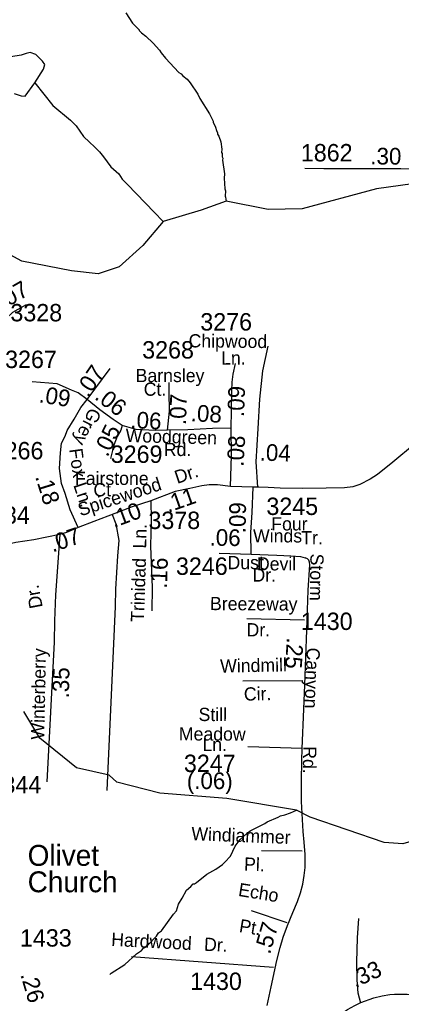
# Model space of a CAD drawing. Extents: x 1547597 to 1699558, y 810033 to 920809.
# Drawn here: x 1595100 to 1597844, y 866479 to 873547 of the extents above; entities that cross this region are included whole.
import ezdxf

# ---------------------------------------------------------------- set-up
doc = ezdxf.new("R2010")
doc.units = 0
for name, color, linetype in [('Exist Cultural Church with Cemetery Label', 7, 'Continuous'), ('Exist Hydrographic Creek Single Shore', 7, 'Continuous'), ('Exist Hydrographic Misc Water Feature', 7, 'Continuous'), ('Exist Road Non-System Type 51', 7, 'Continuous'), ('Exist Road Non-System Type 51 Label', 7, 'Continuous'), ('Exist Road Secondary Mileage Hundredths English Label', 7, 'Continuous'), ('Exist Road Secondary Type 51 Attributed', 7, 'Continuous'), ('Exist Road Secondary Type 51 Label', 7, 'Continuous'), ('Exist Road Secondary Type 51 Number Label', 7, 'Continuous')]:
    doc.layers.add(name, color=color, linetype=linetype)

msp = doc.modelspace()

# ---------------------------------------------------------------- linework, layer by layer
at = {"layer": 'Exist Hydrographic Creek Single Shore'}
msp.add_lwpolyline([(1597924.6, 872367.6), (1597665.7, 872330.2), (1597130.4, 872187.4), (1596887.6, 872181.9), (1596583.6, 872243.8), (1596404.6, 872178.6), (1596132.4, 872095.9), (1595984.6, 871924.4), (1595815.6, 871770.3), (1595664.6, 871720.9), (1595473.6, 871741.2), (1595115.6, 871810.8), (1594354.6, 872223.5)], dxfattribs=at)
at = {"layer": 'Exist Hydrographic Misc Water Feature'}
for points in [[(1595862.6, 873596.2), (1595911.4, 873521.4), (1595958.6, 873474.6), (1595960.6, 873468.6), (1595976.2, 873452.3), (1596007.9, 873427.8), (1596059.1, 873379), (1596106.2, 873328.1), (1596117.9, 873307.9), (1596149.3, 873269.5), (1596245.6, 873167.8), (1596261.5, 873157.5), (1596273.2, 873143.3), (1596304.7, 873118.8), (1596326.4, 873092.4), (1596381, 873011.5), (1596394.5, 872981.3), (1596464.8, 872870.1), (1596491.8, 872817.7), (1596491.7, 872809.7), (1596509.2, 872773.4), (1596514.8, 872749.3), (1596522.5, 872733.1), (1596522.4, 872725.1), (1596532.1, 872709), (1596545.5, 872668.8), (1596552.6, 872616.7), (1596552.2, 872592.7), (1596556.1, 872584.6), (1596555.7, 872560.6), (1596559.6, 872552.6), (1596559.3, 872536.6), (1596573.8, 872440.3), (1596571.3, 872408.3), (1596576, 872330.3), (1596579.8, 872316.3), (1596577.2, 872278.3), (1596581.1, 872272.2), (1596583.6, 872243.8)], [(1595208.3, 873092.6), (1595272.8, 873190.5), (1595282.1, 873223.7), (1595263.6, 873249.6), (1595215.7, 873297.6), (1595176.9, 873310.5), (1595147.4, 873303.1), (1595112.4, 873292), (1595036.7, 873281)], [(1595060.7, 873017), (1595110.5, 872998.5), (1595140, 872996.6), (1595208.3, 873092.6)], [(1595208.3, 873092.6), (1595340, 872929), (1595466.9, 872824.1), (1595506.1, 872783.5), (1595559.6, 872706.5), (1595601.9, 872666.8), (1595638.5, 872633.5), (1595673.8, 872596.9), (1595703.3, 872560.7), (1595756.1, 872489.9), (1595813.2, 872440.2), (1595836.6, 872399.8), (1595874.5, 872362.2), (1596067.7, 872164.8), (1596132.4, 872095.9)], [(1597188.6, 867816.2), (1597089.6, 867867.5), (1596590.6, 867949.9), (1596107.6, 867989.2), (1595799.6, 868067.7), (1595742.6, 868118), (1595509.6, 868172.1), (1595245.6, 868384.2), (1595131.6, 868576.9)], [(1596269, 867233.7), (1596299.1, 867291.5), (1596331.1, 867318.9), (1596348.3, 867336.6), (1596356.3, 867336.5), (1596372.5, 867348.2), (1596445.4, 867406.9), (1596509.9, 867441.9), (1596558.5, 867477), (1596574.7, 867492.7), (1596615.4, 867536.1), (1596648.5, 867607.6), (1596685.2, 867654.9), (1596733.9, 867700), (1596758.2, 867717.7), (1596863, 867771.9), (1596879.2, 867783.6), (1596958.9, 867815.5), (1596975.1, 867827.2), (1597006.9, 867834.3), (1597047, 867846.7), (1597089.6, 867867.5)], [(1601422.3, 867051.2), (1601292.4, 866991.2), (1601204.1, 867097.9), (1601097.6, 867304.5), (1601011, 867381.2), (1600878.1, 867519.7), (1600769.5, 867509.6), (1600203.6, 867568), (1599611.6, 867566.9), (1599145.6, 867642), (1598580.6, 867797.8), (1598356.6, 867825.4), (1598147.6, 867796.8), (1597928.6, 867647), (1597853.6, 867625.5), (1597719.6, 867634.8), (1597188.6, 867816.2)], [(1595749.2, 866686.8), (1595759.1, 866696.1), (1595855.9, 866758.7), (1595940.9, 866835.5), (1595975.2, 866859), (1595991.4, 866874.8), (1596013.6, 866886.5), (1596033.9, 866912.2), (1596042, 866916.1), (1596066.3, 866945.8), (1596084.5, 866961.5), (1596098.9, 866985.3), (1596121, 867001), (1596206.6, 867119.7), (1596228.9, 867143.4), (1596241.6, 867191.3), (1596269, 867233.7)]]:
    msp.add_lwpolyline(points, dxfattribs=at)
at = {"layer": 'Exist Road Non-System Type 51'}
for p, q in [((1596734.4, 869244.6), (1597147.3, 869235.4)), ((1596704.4, 868796.9), (1597135, 868799.2)), ((1596838.2, 867578.2), (1597131.2, 867573.5)), ((1596764.4, 867146.5), (1597021.9, 867059.8))]:
    msp.add_line(p, q, dxfattribs=at)
for points in [[(1596811.5, 870187.9), (1596800.6, 870368.9), (1596815.7, 870610.1), (1596825.6, 870820.5), (1596848.2, 871024), (1596887.1, 871199.9)], [(1595765.7, 869991.1), (1595791.4, 869925.4), (1595812.3, 869805.3), (1595803.5, 869695.4), (1595789.4, 869455.6), (1595786.5, 869329.8), (1595779.2, 869169.6), (1595726.6, 868008.4)], [(1597552, 866479.4), (1597533.4, 866551.6), (1597525.2, 866647.6), (1597523.6, 866775.7), (1597528.7, 866949.5), (1597537.3, 867089.2)], [(1595905.2, 866814.7), (1596925, 866738.2)]]:
    msp.add_lwpolyline(points, dxfattribs=at)
at = {"layer": 'Exist Road Secondary Type 51 Attributed'}
for p, q in [((1595584.6, 870817), (1595751, 871039.2)), ((1596779.3, 870186.8), (1596615.9, 870191.5)), ((1596535.2, 869713.6), (1596763.5, 869705.1)), ((1597130.4, 868310.6), (1596741, 868322.5))]:
    msp.add_line(p, q, dxfattribs=at)
for points in [[(1598597.2, 872772.1), (1598582.3, 872732.8), (1598545.9, 872673.1), (1598485.5, 872603.7), (1598408.8, 872534.4), (1598344.6, 872494.9), (1598276.4, 872467.5), (1598166.5, 872454.3), (1598023.1, 872467.6), (1597839.2, 872474.1), (1597667, 872475.8), (1597532, 872475.8), (1597286.4, 872475.8), (1597151.1, 872476.7)], [(1594957.6, 871357.8), (1595052.2, 871444.9), (1595148.6, 871500.2)], [(1596620.4, 870612.4), (1596623.5, 870736.2), (1596624.6, 870880.3), (1596627.1, 870942), (1596635.7, 871000.1), (1596652.2, 871075.8)], [(1595584.6, 870817), (1595521.1, 870865.9), (1595472.8, 870885.8), (1595370.6, 870931.2), (1595189.3, 870945.4)], [(1596163.8, 870597), (1596177.6, 870734.3), (1596174.7, 870871.2), (1596174.7, 870939.7)], [(1595521.1, 869897.2), (1595463.7, 870025.2), (1595427.4, 870141.5), (1595400.9, 870213.1), (1595387.6, 870320.8), (1595393.6, 870434.8), (1595402.1, 870503.2), (1595427.8, 870554.6), (1595443, 870594.3), (1595493.3, 870677.3), (1595540.7, 870760.3), (1595584.6, 870817)], [(1595838.3, 870631.6), (1595772.7, 870674.4), (1595675.8, 870742.9), (1595584.6, 870817)], [(1595838.3, 870631.6), (1595826.9, 870597.4), (1595801.3, 870551.7), (1595778.4, 870489), (1595752.8, 870394.8)], [(1596163.8, 870597), (1596073.7, 870595.8), (1595938, 870603), (1595838.3, 870631.6)], [(1596620.4, 870612.4), (1596486.4, 870609.5), (1596308.7, 870600.2), (1596163.8, 870597)], [(1596615.9, 870191.5), (1596622.8, 870416.4), (1596620.4, 870612.4)], [(1597937.3, 870497.5), (1597783.2, 870366.9), (1597673.5, 870278.2), (1597618.9, 870244.3), (1597546.2, 870206.8), (1597494.5, 870189.3), (1597434.2, 870181.8), (1597302.5, 870179.9), (1597136.6, 870178), (1596973.6, 870181.7), (1596887.7, 870185.7), (1596818.5, 870186.6), (1596779.3, 870186.8)], [(1596615.9, 870191.5), (1596522.6, 870204.4), (1596462.3, 870204.4), (1596409.6, 870196.8), (1596322.9, 870178), (1596217.5, 870155.4), (1596043.6, 870089.6)], [(1596763.5, 869705.1), (1596762.2, 869861.5), (1596772.3, 870005.3), (1596779.3, 870186.8)], [(1596043.6, 870089.6), (1595909.6, 870046.8), (1595784.2, 869998.3), (1595633, 869941.2), (1595521.1, 869897.2)], [(1596043.6, 870089.6), (1596046.4, 869955.5), (1596040.7, 869764.4), (1596053.4, 869467.4), (1596050, 869299.6)], [(1595390.2, 869848.8), (1595202.6, 869808.3), (1595072.6, 869789.3), (1594960.9, 869763.2), (1594881.1, 869775.6), (1594738.5, 869783.6), (1594701.3, 869775.2)], [(1595390.2, 869848.8), (1595358.8, 869413.5), (1595351.1, 869227.6), (1595348.1, 869075), (1595296.1, 868069.7)], [(1595521.1, 869897.2), (1595436.3, 869861.4), (1595390.2, 869848.8)], [(1596763.5, 869705.1), (1596948, 869699.2), (1597048.9, 869694.1), (1597119.1, 869689.9), (1597152.3, 869680.4)], [(1597130.4, 868310.6), (1597142.3, 868593.1), (1597150.2, 868766.9), (1597165.6, 869161.1), (1597175.3, 869447.4), (1597185.9, 869628.9), (1597184.1, 869649.2), (1597178.4, 869663.7), (1597169.6, 869673.4), (1597152.3, 869680.4)], [(1596878.9, 866463.6), (1596909.3, 866598), (1596948.9, 866785.6), (1596971.8, 866879.2), (1596994.7, 866953.4), (1597024.7, 867039.3), (1597063.9, 867131.2), (1597096.5, 867210), (1597120.2, 867271.9), (1597136.1, 867334.5), (1597146.2, 867397.9), (1597151.5, 867455.8), (1597151.5, 867499), (1597152, 867548.8), (1597145.4, 867637.1), (1597139.2, 867714.6), (1597130.8, 867843.4), (1597126.4, 867929.1), (1597127.3, 868076), (1597128.6, 868223.3), (1597130.4, 868310.6)], [(1596916.7, 865930.2), (1596990.7, 866002.7), (1597068.9, 866076.3), (1597119.8, 866133.3), (1597185.9, 866198.9), (1597305.7, 866313.9), (1597329, 866335.5), (1597422, 866409.5), (1597456.8, 866434.1), (1597509.2, 866464.1), (1597553.2, 866485.4), (1597646.6, 866517.5), (1597706.1, 866532.8), (1597761.6, 866541.2), (1597794.2, 866544.2), (1597831.6, 866545.6), (1597885.4, 866543.6), (1597995.5, 866533.5), (1598178.7, 866508.3), (1598275.2, 866493.1), (1598410.4, 866470.9)]]:
    msp.add_lwpolyline(points, dxfattribs=at)

# ---------------------------------------------------------------- texts
at = {"layer": 'Exist Cultural Church with Cemetery Label'}
for s, p in [('Olivet ', (1595158.1, 867467)), ('Church', (1595158.1, 867277))]:
    msp.add_text(s, height=150, dxfattribs=at).set_placement(p)
at = {"layer": 'Exist Road Non-System Type 51 Label'}
for s, rotation, p in [('Breezeway', 359.66857, (1596468.5, 869304.1)), ('Dr.', 359.66857, (1596731, 869115.9)), ('Windmill', 1.11684, (1596542.2, 868854.9)), ('Cir.', 1.11684, (1596712.9, 868653.7)), ('Windjammer', 357.74375, (1596333, 867651.8)), ('Pl.', 357.74375, (1596712, 867433)), ('Echo', 350.80439, (1596667.3, 867251.1)), ('Pt.', 350.80439, (1596673.6, 866991.6)), ('Hardwood', 357.03364, (1595756.8, 866891.7)), ('Dr.', 357.03364, (1596423.8, 866857.1))]:
    msp.add_text(s, height=95, rotation=rotation, dxfattribs=at).set_placement(p)
at = {"layer": 'Exist Road Secondary Mileage Hundredths English Label'}
for s, rotation, p in [('.30', 359.50345, (1597620.7, 872506.9)), ('.07', 29.83554, (1594983.4, 871462.2)), ('.07', 55.48902, (1595592.1, 870826.1)), ('.09', 87.72251, (1596712.6, 870690.2)), ('.09', 350.86186, (1595234.6, 870798.2)), ('.06', 322.25789, (1595632.4, 870825.7)), ('.07', 88.06685, (1596295.7, 870632.7)), ('.08', 356.92429, (1596327.7, 870662.3)), ('.06', 356.97958, (1595893.8, 870613)), ('.05', 64.17931, (1595731.8, 870398.9)), ('.08', 86.58125, (1596709, 870332.9)), ('.04', 357.86625, (1596824, 870379.5)), ('.18', 287.41889, (1595210.8, 870262.8)), ('.11', 19.36137, (1596167.3, 870003.2)), ('.10', 20.32894, (1595777.6, 869894.2)), ('.09', 89.10346, (1596724.5, 869855.9)), ('.07', 18.61776, (1595337.5, 869718.1)), ('.06', 358.99713, (1596464.7, 869767.8)), ('.16', 88.14276, (1596158.8, 869457)), ('.25', 266.36576, (1597021.7, 869109)), ('.35', 88.77968, (1595454.1, 868669.4)), ('(.06)', 359.80503, (1596301.8, 868019)), ('.57', 73.86186, (1596899.2, 866826.5)), ('.33', 25.13855, (1597512.9, 866587.8)), ('.26', 286.51278, (1595104.3, 866685.7))]:
    msp.add_text(s, height=120, rotation=rotation, dxfattribs=at).set_placement(p)
at = {"layer": 'Exist Road Secondary Type 51 Label'}
for s, rotation, p in [('Chipwood', 359.45395, (1596314.2, 871192.4)), ('Ln.', 0.29387, (1596548.7, 871068)), ('Grey', 243.58055, (1595606.5, 870765.2)), ('Woodgreen', 358.37414, (1595861.1, 870512.7)), ('Rd.', 0.11409, (1596136.4, 870411.1)), ('Fox', 277.68222, (1595456.3, 870460.6)), ('Dr.', 18.73506, (1596233, 870210.6)), ('Ln.', 288.64294, (1595484.8, 870202.7)), ('Spicewood', 18.15129, (1595537.5, 869977)), ('Ln.', 88.53536, (1596009.3, 869745.7)), ('Trinidad', 88.14276, (1595993.6, 869218.7)), ('Storm', 269.15811, (1597190.4, 869710.7)), ('Dr.', 100.83724, (1595267, 869325.7)), ('Winterberry', 88.77968, (1595276.4, 868373)), ('Canyon', 267.82689, (1597164.1, 869036.4)), ('Still', 359.80503, (1596386.1, 868507.2)), ('Meadow', 359.80503, (1596244.6, 868367.8)), ('Ln.', 359.80503, (1596413.9, 868292.3)), ('Rd.', 269.0913, (1597138.7, 868326.7))]:
    msp.add_text(s, height=95, rotation=rotation, dxfattribs=at).set_placement(p)
for s, p in [('Barnsley', (1595934.1, 870942.6)), ('Ct.', (1595992.1, 870844.5)), ('Fairstone', (1595497.9, 870203.8)), ('Ct.', (1595630.4, 870121.5)), ('Four', (1596908.9, 869876.6)), ('Winds', (1596777.8, 869790.3)), ('Tr.', (1597124.2, 869777.1)), ('Dust', (1596594.5, 869598.5)), ('Devil', (1596806, 869589.4)), ('Dr.', (1596774, 869509.3))]:
    msp.add_text(s, height=95, dxfattribs=at).set_placement(p)
at = {"layer": 'Exist Road Secondary Type 51 Number Label'}
for s, p in [('1862', (1597121.5, 872528.5)), ('3328', (1595034, 871379.1)), ('3276', (1596398.8, 871313.1)), ('3268', (1595981.1, 871112)), ('3267', (1594995.8, 871043.7)), ('3266', (1594899.5, 870387.6)), ('3269', (1595755.2, 870362.1)), ('3245', (1596874, 869987.9)), ('1434', (1594801.6, 869924.1)), ('3378', (1596026.1, 869886.9)), ('3246', (1596223.8, 869557.5)), ('1430', (1597121.8, 869161.5)), ('3247', (1596281, 868140.8)), ('3344', (1594884, 867987.4)), ('1433', (1595102.7, 866886.4)), ('1430', (1596325.6, 866575))]:
    msp.add_text(s, height=125, dxfattribs=at).set_placement(p)

doc.saveas('drawing.dxf')
